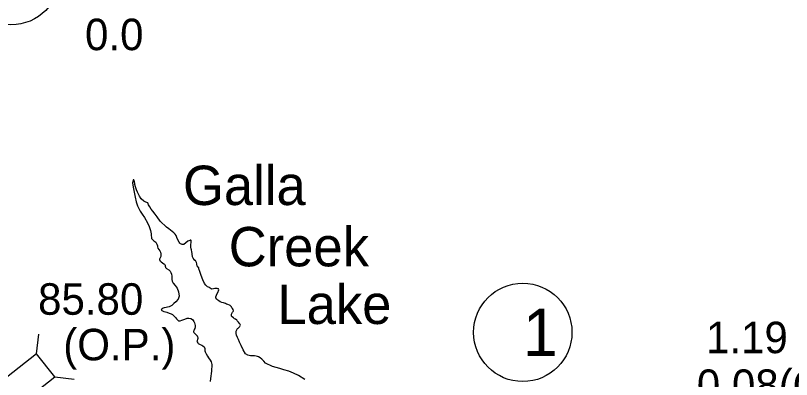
# Model space of a CAD drawing. Extents: x 31699 to 244310, y -8841 to 11474.
# Drawn here: x 97253 to 97947, y 3995 to 4320 of the extents above; entities that cross this region are included whole.
import ezdxf

# ---------------------------------------------------------------- set-up
doc = ezdxf.new("R2010")
doc.units = 0
for name, color, linetype in [('R_Border Notes', 7, 'Continuous'), ('R_Draft', 7, 'Continuous'), ('R_XS_EARTHWORK_STAGE1', 7, 'Continuous'), ('S_WALL', 7, 'Continuous'), ('S_WALL_ANNOT', 7, 'Continuous')]:
    doc.layers.add(name, color=color, linetype=linetype)

msp = doc.modelspace()

# ---------------------------------------------------------------- linework, layer by layer
at = {"layer": 'R_Border Notes'}
for centre in [(97248.61, 4356.07), (97706.78, 4037.05)]:
    msp.add_circle(centre, 44, dxfattribs=at)
at = {"layer": 'R_Draft'}
for points in [[(97409.93, 4117.14), (97409.85, 4118.01), (97409.98, 4118.61), (97409.9, 4119.14), (97409.5, 4119.4), (97408.97, 4119.46), (97408.64, 4119.33), (97406.78, 4118.7), (97403.36, 4115.78), (97402.89, 4115.64), (97401.96, 4115.63), (97401.23, 4115.82), (97400.49, 4116.15), (97399.82, 4116.87), (97399.27, 4117.8), (97397.92, 4119.72), (97397.09, 4121.91), (97396.33, 4123.64), (97395.59, 4124.9), (97394.44, 4126.15), (97389.87, 4129.69), (97387.78, 4131.27), (97382.26, 4136.54), (97379.48, 4140.31), (97377.78, 4142.82), (97375.69, 4145.4), (97374.2, 4147.38), (97372.91, 4149.3), (97371.82, 4151.16), (97371.34, 4152.15), (97371.07, 4152.75), (97370.26, 4153.21), (97369.26, 4153.46), (97367.52, 4154.3), (97365.16, 4156.41), (97363.54, 4158.79), (97361.89, 4162.44), (97361.07, 4164.44), (97360.17, 4167.16), (97359.61, 4169.29), (97359.39, 4170.22), (97359.18, 4171.22), (97359.04, 4172.09), (97358.97, 4172.55), (97358.96, 4173.02), (97358.49, 4173.35), (97358.15, 4173.48), (97357.89, 4173.34), (97357.64, 4172.27), (97357.46, 4170.8), (97357.97, 4167), (97358.9, 4162.34), (97359.89, 4157.88), (97360.74, 4153.68), (97361.91, 4150.36), (97362.74, 4148.5), (97364.24, 4145.58), (97366, 4142.8), (97368.04, 4139.76), (97370.83, 4135.05), (97372.4, 4131.67), (97373.58, 4128.28), (97374.15, 4125.21), (97374.24, 4123.35), (97374.26, 4122.08), (97374.4, 4121.08), (97375.28, 4120.02), (97376.56, 4118.97), (97378.17, 4117.66), (97379.26, 4116), (97379.75, 4114.4), (97379.89, 4113.4), (97380.17, 4112.21), (97380.85, 4111.15), (97381.73, 4109.96), (97382.42, 4108.63), (97382.77, 4107.37), (97382.84, 4106.57), (97382.66, 4105.03), (97381.96, 4103.02), (97381.7, 4102.41), (97381.64, 4102.01), (97381.71, 4101.54), (97381.98, 4100.95), (97382.32, 4100.62), (97383.06, 4100.09), (97384.27, 4099.24), (97385.48, 4098.46), (97386.08, 4098), (97386.42, 4097.53), (97386.56, 4097.2), (97386.7, 4096.67), (97386.7, 4096.07), (97386.84, 4095.54), (97387.05, 4095.07), (97387.93, 4094.28), (97389.94, 4092.84), (97391.02, 4091.78), (97391.7, 4090.59), (97392.25, 4089.06), (97392.61, 4087.27)], [(97468, 4015.82), (97466.67, 4016.06), (97464.61, 4016.1), (97463.01, 4016.02), (97460.74, 4016.59), (97458.6, 4017.76), (97456.42, 4021.34), (97454.77, 4025.19), (97453.27, 4028.24), (97452.24, 4030.63), (97451.42, 4032.56), (97450.53, 4034.48), (97450.11, 4035.94), (97450.15, 4038.01), (97450.73, 4039.22), (97451.45, 4040.43), (97451.91, 4040.77), (97452.37, 4041.18), (97452.76, 4041.59), (97453.16, 4041.93), (97453.55, 4042.47), (97453.75, 4042.74), (97453.94, 4043.41), (97453.86, 4044.21), (97453.46, 4044.67), (97453.26, 4044.87), (97452.24, 4046.05), (97451.7, 4046.65), (97451.23, 4047.31), (97450.75, 4047.97), (97449.54, 4048.82), (97448.81, 4049.21), (97447.66, 4050.13), (97446.72, 4050.92), (97446.11, 4051.58), (97446.04, 4052.25), (97446.09, 4053.25), (97446.22, 4053.99), (97446.93, 4055.06), (97447.53, 4055.61), (97447.78, 4056.28), (97447.5, 4057.54), (97446.76, 4058.53), (97446.35, 4059), (97445.87, 4059.79), (97445.53, 4060.39), (97444.93, 4061.05), (97444.32, 4061.44), (97442.72, 4061.82), (97441.52, 4062.2), (97440.78, 4062.8), (97438.77, 4063.5), (97437.44, 4063.82), (97435.77, 4064.4), (97434.56, 4065.18), (97433.68, 4065.91), (97432.87, 4066.7), (97432.13, 4067.96), (97432.11, 4068.89), (97432.49, 4070.36), (97434.18, 4073.46), (97434.51, 4074.26), (97434.76, 4075.2), (97434.49, 4075.93), (97433.75, 4076.06), (97433.08, 4076.18), (97432.29, 4076.24), (97430.95, 4076.22), (97429.76, 4075.94), (97428.36, 4075.79), (97427.83, 4075.91), (97426.96, 4076.43), (97426.22, 4077.23), (97424.41, 4077.87), (97423.06, 4079.25), (97421.84, 4080.77), (97420.47, 4083.96), (97418.82, 4087.94), (97417.71, 4091.47), (97416.88, 4093.8), (97416.67, 4094.73), (97415.25, 4096.51), (97415.11, 4097.04), (97414.83, 4098.31), (97414.61, 4099.64), (97414.2, 4100.7), (97413.66, 4101.23), (97413.33, 4101.43), (97412.52, 4102.28), (97411.64, 4103.41), (97411.16, 4104.47), (97411.01, 4105.14), (97410.79, 4106.73), (97410.78, 4107.54), (97410.43, 4109.2), (97410.08, 4110.73), (97409.86, 4111.8), (97409.65, 4113.13), (97409.56, 4114.8), (97409.61, 4115.8), (97409.93, 4117.14)], [(97392.61, 4087.27), (97392.69, 4085.93), (97392.51, 4084.19), (97392.8, 4082.86), (97393.89, 4080.94), (97395.44, 4079.09), (97397.27, 4076.44), (97398.71, 4073.39), (97399.3, 4069.33), (97398.33, 4066.64), (97396.3, 4064.28), (97394.45, 4062.79), (97392.55, 4060.96), (97390.3, 4059.93), (97388.57, 4059.64), (97387.51, 4059.36), (97385.85, 4058.87), (97384.92, 4058.59), (97384.06, 4058.18), (97383.53, 4058.1), (97383.15, 4056.96), (97384.16, 4056.17), (97385.29, 4055.79), (97386.96, 4055.34), (97388.03, 4055.02), (97390.24, 4054.25), (97391.98, 4053.54), (97393.18, 4052.95), (97394.46, 4051.9), (97395.74, 4050.38), (97396.69, 4049.19), (97397.84, 4047.94), (97398.51, 4047.48), (97399.11, 4047.36), (97400.04, 4047.3), (97401.63, 4047.92), (97404.15, 4048.96), (97406.2, 4049.65), (97407.87, 4049.81), (97409.73, 4049.43), (97411.08, 4048.52), (97412.23, 4046.8), (97412.78, 4045.47), (97413.54, 4043.07), (97413.49, 4041.94), (97413.11, 4040.46), (97412.66, 4039.52), (97412.2, 4038.52), (97412.08, 4038.11), (97412.02, 4037.58), (97412.16, 4037.05), (97412.77, 4036.25), (97413.51, 4035.66), (97414.58, 4034.67), (97415.13, 4033.88), (97415.33, 4033.42), (97415.47, 4033.22), (97415.75, 4032.22), (97415.75, 4031.62), (97415.5, 4030.68), (97415.18, 4029.54), (97415.12, 4029.07), (97415.19, 4028.67), (97415.74, 4027.75), (97416.21, 4027.15), (97417.82, 4026.17), (97419.43, 4025.46), (97420.3, 4025), (97421.44, 4024.15), (97422.13, 4022.62), (97422.21, 4021.42), (97422.22, 4020.49), (97422.36, 4019.69), (97423.25, 4017.76), (97424.41, 4015.84), (97425.49, 4014.25), (97426.85, 4012.13), (97427.74, 4010.54), (97428.3, 4008.21), (97428.11, 4002.4), (97427.26, 3995.85), (97426.9, 3993.04)], [(97511.54, 3994.76), (97505.9, 3998.42), (97501.41, 4000.63), (97497.26, 4002.25), (97492.79, 4003.59), (97489.25, 4004.81), (97482.77, 4006.6), (97476.54, 4009.52), (97474.92, 4011.37), (97473.23, 4013.01), (97471.62, 4014.33), (97470.28, 4015.18), (97469.14, 4015.43), (97468, 4015.82)]]:
    msp.add_lwpolyline(points, dxfattribs=at)
at = {"layer": 'R_XS_EARTHWORK_STAGE1'}
for p, q in [((97271.39, 4017.97), (97273.48, 4035.45)), ((97287.72, 3997.23), (97305.2, 3995.14))]:
    msp.add_line(p, q, dxfattribs=at)
msp.add_lwpolyline([(97271.39, 4017.97), (97209.16, 3968.99), (97225.49, 3948.24), (97287.72, 3997.23)], close=True, dxfattribs=at)

# ---------------------------------------------------------------- texts
at = {"layer": 'R_Border Notes'}
msp.add_text('1', height=42.24, dxfattribs=at).set_placement((97706.78, 4015.93))
at = {"layer": 'R_Draft'}
for s, p in [('Galla', (97402.6, 4150.93)), ('Creek', (97443.52, 4096.1)), ('Lake', (97487.13, 4044.54))]:
    msp.add_text(s, height=35.2, dxfattribs=at).set_placement(p)
at = {"layer": 'S_WALL'}
for s, p in [('85.80', (97272.84, 4052.8)), ('(O.P.)', (97295.39, 4012.04)), ('0.08(O.P.)', (97862.57, 3975.73))]:
    msp.add_text(s, height=28.16, dxfattribs=at).set_placement(p)
at = {"layer": 'S_WALL_ANNOT'}
for s, p in [('0.0', (97314.87, 4289.43)), ('1.19', (97870.77, 4018.43))]:
    msp.add_text(s, height=28.16, dxfattribs=at).set_placement(p)

doc.saveas('drawing.dxf')
